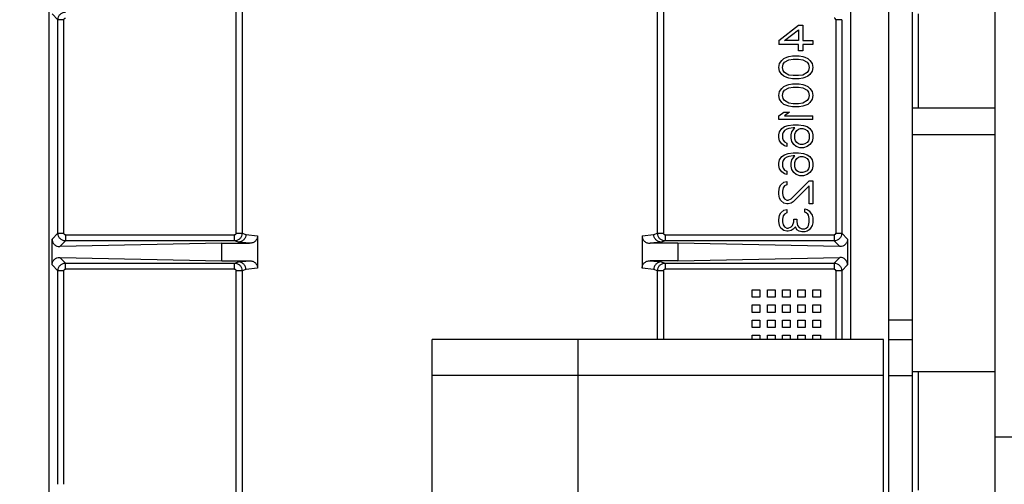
# Model space of a CAD drawing. Header units: inches. Extents: x 170 to 312, y 215 to 248.
# Tile 340 of 387: x 280.62 to 280.941, y 224.294 to 224.445. Entities that reach past the tile are written whole.
import ezdxf

# ---------------------------------------------------------------- set-up
doc = ezdxf.new("R2010")
doc.units = ezdxf.units.IN
doc.header["$LTSCALE"] = 0.25
doc.header["$MEASUREMENT"] = 0
doc.layers.add('ANNOTATIONS', color=1, linetype='Continuous')
doc.layers.add('STANDARD MOTOR RH', color=7, linetype='Continuous')
doc.styles.add('ARIAL', font='arial.ttf', dxfattribs={"height": 0.09375})
doc.dimstyles.new('STANDARD$0', dxfattribs={"dimtxt": 0.09375, "dimasz": 0.09375, "dimexe": 0.03125, "dimexo": 0.046875, "dimgap": 0.09, "dimtad": 0, "dimtih": 1, "dimtoh": 1, "dimdec": 4, "dimzin": 0, "dimdsep": 46, "dimtxsty": 'ARIAL', "dimcen": 0.09, "dimadec": 0, "dimazin": 0, "dimtfac": 1, "dimtdec": 4, "dimtofl": 0, "dimtmove": 0, "dimatfit": 1, "dimfxl": 1, "dimtolj": 1, "dimtzin": 0, "dimarcsym": 0})

# ---------------------------------------------------------------- blocks, each defined once
blk = doc.blocks.new('*D125')
at = {"layer": 'ANNOTATIONS', "color": 0, "lineweight": -2, "transparency": 16777216}
for p, q in [((280.03031, 223.6042), (280.03031, 225.20249)), ((281.1155, 224.46358), (281.1155, 225.20249)), ((280.12406, 225.17124), (280.2878, 225.17124)), ((281.02175, 225.17124), (280.85802, 225.17124))]:
    blk.add_line(p, q, dxfattribs=at)
at = {"layer": 'ANNOTATIONS', "color": 0, "transparency": 16777216}
for points in [[(280.12406, 225.18686), (280.12406, 225.15561), (280.03031, 225.17124)], [(281.02175, 225.18686), (281.02175, 225.15561), (281.1155, 225.17124)]]:
    blk.add_solid(points, dxfattribs=at)
at = {"layer": 'defpoints', "color": 0, "transparency": 16777216}
for p in [(280.03031, 225.17124), (281.1155, 224.4167), (280.03031, 223.55733)]:
    blk.add_point(p, dxfattribs=at)
at = {"layer": 'ANNOTATIONS', "color": 0, "transparency": 16777216, "insert": (280.57291, 225.17124), "char_height": 0.09375, "attachment_point": 5, "style": 'ARIAL'}
blk.add_mtext('\\A1;17 3/8"', dxfattribs=at)
blk = doc.blocks.new('*D126')
at = {"layer": 'ANNOTATIONS', "color": 0, "lineweight": -2, "transparency": 16777216}
for p, q in [((280.03031, 223.6042), (280.03031, 225.55417)), ((281.23025, 224.99394), (281.23025, 225.55417)), ((280.12406, 225.52292), (280.44919, 225.52292)), ((281.1365, 225.52292), (280.81138, 225.52292))]:
    blk.add_line(p, q, dxfattribs=at)
at = {"layer": 'ANNOTATIONS', "color": 0, "transparency": 16777216}
for points in [[(280.12406, 225.53855), (280.12406, 225.5073), (280.03031, 225.52292)], [(281.1365, 225.53855), (281.1365, 225.5073), (281.23025, 225.52292)]]:
    blk.add_solid(points, dxfattribs=at)
at = {"layer": 'defpoints', "color": 0, "transparency": 16777216}
for p in [(280.03031, 225.52292), (281.23025, 224.94706), (280.03031, 223.55733)]:
    blk.add_point(p, dxfattribs=at)
at = {"layer": 'ANNOTATIONS', "color": 0, "transparency": 16777216, "insert": (280.63028, 225.52292), "char_height": 0.09375, "attachment_point": 5, "style": 'ARIAL'}
blk.add_mtext('\\A1;20"', dxfattribs=at)

msp = doc.modelspace()

# ---------------------------------------------------------------- linework, layer by layer
at = {"layer": 'STANDARD MOTOR RH'}
for p, q in [((280.90303, 224.57898), (280.90303, 224.25986)), ((280.91084, 224.14327), (280.91084, 224.51962)), ((280.6299, 224.28434), (280.6299, 224.45532)), ((280.69271, 224.45351), (280.69271, 224.37591)), ((280.82791, 224.37591), (280.82791, 224.45351)), ((280.89072, 224.45532), (280.89072, 224.34139)), ((280.93761, 224.45435), (280.93761, 224.16929)), ((280.69075, 224.37591), (280.69074, 224.45298)), ((280.82988, 224.45298), (280.82987, 224.37591)), ((280.63279, 224.44547), (280.63093, 224.44734)), ((280.91275, 224.44737), (280.91275, 224.4167)), ((280.63279, 224.37591), (280.63279, 224.44547)), ((280.63476, 224.44547), (280.63279, 224.44547)), ((280.63476, 224.37591), (280.63476, 224.44547)), ((280.86735, 224.43867), (280.87371, 224.44365)), ((280.87371, 224.44365), (280.87512, 224.44365)), ((280.87512, 224.44365), (280.87512, 224.43867)), ((280.88782, 224.44547), (280.88586, 224.44547)), ((280.88586, 224.44547), (280.88586, 224.37591)), ((280.88782, 224.44547), (280.88782, 224.37591)), ((280.86923, 224.43867), (280.87371, 224.44219)), ((280.87371, 224.44219), (280.87371, 224.43867)), ((280.86735, 224.43867), (280.86735, 224.43742)), ((280.87371, 224.43742), (280.86735, 224.43742)), ((280.87371, 224.43867), (280.86923, 224.43867)), ((280.87371, 224.43534), (280.87371, 224.43742)), ((280.87512, 224.43867), (280.87842, 224.43867)), ((280.87512, 224.43742), (280.87512, 224.43534)), ((280.87842, 224.43742), (280.87512, 224.43742)), ((280.87842, 224.43867), (280.87842, 224.43742)), ((280.87512, 224.43534), (280.87371, 224.43534)), ((280.86735, 224.42995), (280.86758, 224.43119)), ((280.86758, 224.43119), (280.86829, 224.43223)), ((280.86829, 224.43223), (280.869, 224.43285)), ((280.86852, 224.42995), (280.86876, 224.43098)), ((280.86876, 224.43098), (280.86923, 224.43161)), ((280.869, 224.43285), (280.86994, 224.43327)), ((280.86923, 224.43161), (280.87065, 224.43244)), ((280.86994, 224.43327), (280.87065, 224.43348)), ((280.87065, 224.43348), (280.87182, 224.43368)), ((280.87065, 224.43244), (280.87206, 224.43264)), ((280.87182, 224.43368), (280.87394, 224.43368)), ((280.87206, 224.43264), (280.87371, 224.43264)), ((280.87371, 224.43264), (280.87512, 224.43244)), ((280.87394, 224.43368), (280.87512, 224.43348)), ((280.87512, 224.43348), (280.87583, 224.43327)), ((280.87512, 224.43244), (280.87653, 224.43161)), ((280.87583, 224.43327), (280.87677, 224.43285)), ((280.87653, 224.43161), (280.87701, 224.43098)), ((280.87677, 224.43285), (280.87748, 224.43223)), ((280.87701, 224.43098), (280.87724, 224.42995)), ((280.87748, 224.43223), (280.87818, 224.43119)), ((280.87818, 224.43119), (280.87842, 224.42995)), ((280.86758, 224.4287), (280.86735, 224.42995)), ((280.86829, 224.42766), (280.86758, 224.4287)), ((280.869, 224.42704), (280.86829, 224.42766)), ((280.86876, 224.42891), (280.86852, 224.42995)), ((280.86923, 224.42828), (280.86876, 224.42891)), ((280.87065, 224.42745), (280.86923, 224.42828)), ((280.87653, 224.42828), (280.87512, 224.42745)), ((280.87701, 224.42891), (280.87653, 224.42828)), ((280.87748, 224.42766), (280.87677, 224.42704)), ((280.87724, 224.42995), (280.87701, 224.42891)), ((280.87818, 224.4287), (280.87748, 224.42766)), ((280.87842, 224.42995), (280.87818, 224.4287)), ((280.86994, 224.42662), (280.869, 224.42704)), ((280.87065, 224.42642), (280.86994, 224.42662)), ((280.87206, 224.42725), (280.87065, 224.42745)), ((280.87182, 224.42621), (280.87065, 224.42642)), ((280.87065, 224.42434), (280.87182, 224.42455)), ((280.87394, 224.42621), (280.87182, 224.42621)), ((280.87182, 224.42455), (280.87394, 224.42455)), ((280.87371, 224.42725), (280.87206, 224.42725)), ((280.87512, 224.42745), (280.87371, 224.42725)), ((280.87512, 224.42642), (280.87394, 224.42621)), ((280.87394, 224.42455), (280.87512, 224.42434)), ((280.87583, 224.42662), (280.87512, 224.42642)), ((280.87677, 224.42704), (280.87583, 224.42662)), ((280.86735, 224.42081), (280.86758, 224.42206)), ((280.86758, 224.42206), (280.86829, 224.42309)), ((280.86829, 224.42309), (280.869, 224.42372)), ((280.86852, 224.42081), (280.86876, 224.42185)), ((280.86876, 224.42185), (280.86923, 224.42247)), ((280.869, 224.42372), (280.86994, 224.42413)), ((280.86923, 224.42247), (280.87065, 224.4233)), ((280.86994, 224.42413), (280.87065, 224.42434)), ((280.87065, 224.4233), (280.87206, 224.42351)), ((280.87206, 224.42351), (280.87371, 224.42351)), ((280.87371, 224.42351), (280.87512, 224.4233)), ((280.87512, 224.42434), (280.87583, 224.42413)), ((280.87512, 224.4233), (280.87653, 224.42247)), ((280.87583, 224.42413), (280.87677, 224.42372)), ((280.87653, 224.42247), (280.87701, 224.42185)), ((280.87677, 224.42372), (280.87748, 224.42309)), ((280.87701, 224.42185), (280.87724, 224.42081)), ((280.87748, 224.42309), (280.87818, 224.42206)), ((280.87818, 224.42206), (280.87842, 224.42081)), ((280.86758, 224.41956), (280.86735, 224.42081)), ((280.86829, 224.41853), (280.86758, 224.41956)), ((280.869, 224.4179), (280.86829, 224.41853)), ((280.86876, 224.41977), (280.86852, 224.42081)), ((280.86923, 224.41915), (280.86876, 224.41977)), ((280.87065, 224.41832), (280.86923, 224.41915)), ((280.87206, 224.41811), (280.87065, 224.41832)), ((280.87371, 224.41811), (280.87206, 224.41811)), ((280.87512, 224.41832), (280.87371, 224.41811)), ((280.87653, 224.41915), (280.87512, 224.41832)), ((280.87701, 224.41977), (280.87653, 224.41915)), ((280.87748, 224.41853), (280.87677, 224.4179)), ((280.87724, 224.42081), (280.87701, 224.41977)), ((280.87818, 224.41956), (280.87748, 224.41853)), ((280.87842, 224.42081), (280.87818, 224.41956)), ((280.86735, 224.41417), (280.869, 224.41541)), ((280.86994, 224.41749), (280.869, 224.4179)), ((280.869, 224.41541), (280.87088, 224.41541)), ((280.87088, 224.41541), (280.86923, 224.41417)), ((280.87065, 224.41728), (280.86994, 224.41749)), ((280.87182, 224.41707), (280.87065, 224.41728)), ((280.87394, 224.41707), (280.87182, 224.41707)), ((280.87512, 224.41728), (280.87394, 224.41707)), ((280.87583, 224.41749), (280.87512, 224.41728)), ((280.87677, 224.4179), (280.87583, 224.41749)), ((280.93761, 224.4167), (280.91084, 224.4167)), ((280.86735, 224.41292), (280.86735, 224.41417)), ((280.87842, 224.41292), (280.86735, 224.41292)), ((280.86923, 224.41417), (280.87842, 224.41417)), ((280.87842, 224.41292), (280.87842, 224.41417)), ((280.86735, 224.40794), (280.86758, 224.40898)), ((280.86758, 224.40898), (280.86829, 224.41001)), ((280.86829, 224.41001), (280.86923, 224.41064)), ((280.86876, 224.40877), (280.86852, 224.40815)), ((280.86923, 224.40939), (280.86876, 224.40877)), ((280.86923, 224.41064), (280.87041, 224.41105)), ((280.86994, 224.40981), (280.86923, 224.40939)), ((280.87065, 224.41001), (280.86994, 224.40981)), ((280.87041, 224.41105), (280.87206, 224.41126)), ((280.87206, 224.41022), (280.87065, 224.41001)), ((280.87135, 224.40794), (280.87159, 224.40898)), ((280.87159, 224.40898), (280.87253, 224.41022)), ((280.87206, 224.41126), (280.87371, 224.41126)), ((280.87253, 224.41022), (280.87206, 224.41022)), ((280.87253, 224.40815), (280.87277, 224.40877)), ((280.87277, 224.40877), (280.87324, 224.40939)), ((280.87324, 224.40939), (280.87371, 224.40981)), ((280.87371, 224.41126), (280.87536, 224.41105)), ((280.87371, 224.40981), (280.87441, 224.41001)), ((280.87441, 224.41001), (280.87512, 224.41001)), ((280.87512, 224.41001), (280.87583, 224.40981)), ((280.87536, 224.41105), (280.87653, 224.41064)), ((280.87583, 224.40981), (280.87653, 224.40939)), ((280.87653, 224.41064), (280.87748, 224.41001)), ((280.87653, 224.40939), (280.87701, 224.40877)), ((280.87701, 224.40877), (280.87724, 224.40815)), ((280.87748, 224.41001), (280.87818, 224.40898)), ((280.87818, 224.40898), (280.87842, 224.40794)), ((280.86735, 224.40711), (280.86735, 224.40794)), ((280.86758, 224.40607), (280.86735, 224.40711)), ((280.86829, 224.40503), (280.86758, 224.40607)), ((280.86852, 224.40815), (280.86852, 224.4069)), ((280.86852, 224.4069), (280.86876, 224.40628)), ((280.86876, 224.40628), (280.86923, 224.40565)), ((280.86923, 224.40565), (280.86994, 224.40524)), ((280.86994, 224.40524), (280.86994, 224.4042)), ((280.87135, 224.4069), (280.87135, 224.40794)), ((280.87159, 224.40586), (280.87135, 224.4069)), ((280.87229, 224.40482), (280.87159, 224.40586)), ((280.87253, 224.40669), (280.87253, 224.40815)), ((280.87277, 224.40607), (280.87253, 224.40669)), ((280.87324, 224.40545), (280.87277, 224.40607)), ((280.87371, 224.40503), (280.87324, 224.40545)), ((280.87653, 224.40545), (280.87583, 224.40503)), ((280.87701, 224.40607), (280.87653, 224.40545)), ((280.87724, 224.40669), (280.87701, 224.40607)), ((280.87724, 224.40815), (280.87724, 224.40669)), ((280.87818, 224.40586), (280.87748, 224.40482)), ((280.87842, 224.4069), (280.87818, 224.40586)), ((280.87842, 224.40794), (280.87842, 224.4069)), ((280.91084, 224.4081), (280.93761, 224.4081)), ((280.86923, 224.40441), (280.86829, 224.40503)), ((280.86994, 224.4042), (280.86923, 224.40441)), ((280.87041, 224.40192), (280.87206, 224.40213)), ((280.87206, 224.40213), (280.87371, 224.40213)), ((280.873, 224.4042), (280.87229, 224.40482)), ((280.87418, 224.40379), (280.873, 224.4042)), ((280.87441, 224.40482), (280.87371, 224.40503)), ((280.87371, 224.40213), (280.87536, 224.40192)), ((280.87536, 224.40379), (280.87418, 224.40379)), ((280.87512, 224.40482), (280.87441, 224.40482)), ((280.87583, 224.40503), (280.87512, 224.40482)), ((280.87653, 224.4042), (280.87536, 224.40379)), ((280.87748, 224.40482), (280.87653, 224.4042)), ((280.86735, 224.3988), (280.86758, 224.39984)), ((280.86735, 224.39797), (280.86735, 224.3988)), ((280.86758, 224.39984), (280.86829, 224.40088)), ((280.86829, 224.40088), (280.86923, 224.4015)), ((280.86876, 224.39963), (280.86852, 224.39901)), ((280.86852, 224.39901), (280.86852, 224.39777)), ((280.86923, 224.40026), (280.86876, 224.39963)), ((280.86923, 224.4015), (280.87041, 224.40192)), ((280.86994, 224.40067), (280.86923, 224.40026)), ((280.87065, 224.40088), (280.86994, 224.40067)), ((280.87206, 224.40109), (280.87065, 224.40088)), ((280.87135, 224.3988), (280.87159, 224.39984)), ((280.87135, 224.39777), (280.87135, 224.3988)), ((280.87159, 224.39984), (280.87253, 224.40109)), ((280.87253, 224.40109), (280.87206, 224.40109)), ((280.87253, 224.39901), (280.87277, 224.39963)), ((280.87253, 224.39756), (280.87253, 224.39901)), ((280.87277, 224.39963), (280.87324, 224.40026)), ((280.87324, 224.40026), (280.87371, 224.40067)), ((280.87371, 224.40067), (280.87441, 224.40088)), ((280.87441, 224.40088), (280.87512, 224.40088)), ((280.87512, 224.40088), (280.87583, 224.40067)), ((280.87536, 224.40192), (280.87653, 224.4015)), ((280.87583, 224.40067), (280.87653, 224.40026)), ((280.87653, 224.4015), (280.87748, 224.40088)), ((280.87653, 224.40026), (280.87701, 224.39963)), ((280.87701, 224.39963), (280.87724, 224.39901)), ((280.87724, 224.39901), (280.87724, 224.39756)), ((280.87748, 224.40088), (280.87818, 224.39984)), ((280.87818, 224.39984), (280.87842, 224.3988)), ((280.87842, 224.3988), (280.87842, 224.39777)), ((280.86758, 224.39693), (280.86735, 224.39797)), ((280.86829, 224.3959), (280.86758, 224.39693)), ((280.86923, 224.39527), (280.86829, 224.3959)), ((280.86852, 224.39777), (280.86876, 224.39714)), ((280.86876, 224.39714), (280.86923, 224.39652)), ((280.86923, 224.39652), (280.86994, 224.3961)), ((280.86994, 224.3961), (280.86994, 224.39507)), ((280.87159, 224.39673), (280.87135, 224.39777)), ((280.87229, 224.39569), (280.87159, 224.39673)), ((280.873, 224.39507), (280.87229, 224.39569)), ((280.87277, 224.39693), (280.87253, 224.39756)), ((280.87324, 224.39631), (280.87277, 224.39693)), ((280.87371, 224.3959), (280.87324, 224.39631)), ((280.87441, 224.39569), (280.87371, 224.3959)), ((280.87512, 224.39569), (280.87441, 224.39569)), ((280.87583, 224.3959), (280.87512, 224.39569)), ((280.87653, 224.39631), (280.87583, 224.3959)), ((280.87701, 224.39693), (280.87653, 224.39631)), ((280.87748, 224.39569), (280.87653, 224.39507)), ((280.87724, 224.39756), (280.87701, 224.39693)), ((280.87818, 224.39673), (280.87748, 224.39569)), ((280.87842, 224.39777), (280.87818, 224.39673)), ((280.86805, 224.39174), (280.869, 224.39257)), ((280.869, 224.39257), (280.86994, 224.39278)), ((280.86994, 224.39507), (280.86923, 224.39527)), ((280.86994, 224.39278), (280.86994, 224.39174)), ((280.87135, 224.38718), (280.87724, 224.39299)), ((280.87418, 224.39465), (280.873, 224.39507)), ((280.87536, 224.39465), (280.87418, 224.39465)), ((280.87653, 224.39507), (280.87536, 224.39465)), ((280.87724, 224.39299), (280.87842, 224.39299)), ((280.87842, 224.39299), (280.87842, 224.38552)), ((280.86735, 224.38946), (280.86758, 224.39091)), ((280.86735, 224.38863), (280.86735, 224.38946)), ((280.86758, 224.39091), (280.86805, 224.39174)), ((280.86876, 224.39071), (280.86852, 224.38967)), ((280.86852, 224.38967), (280.86852, 224.38884)), ((280.86923, 224.39133), (280.86876, 224.39071)), ((280.86994, 224.39174), (280.86923, 224.39133)), ((280.87724, 224.39133), (280.87206, 224.38614)), ((280.87724, 224.38552), (280.87724, 224.39133)), ((280.86758, 224.38738), (280.86735, 224.38863)), ((280.86805, 224.38655), (280.86758, 224.38738)), ((280.869, 224.38572), (280.86805, 224.38655)), ((280.86852, 224.38884), (280.86876, 224.3878)), ((280.86876, 224.3878), (280.86923, 224.38718)), ((280.86923, 224.38718), (280.86994, 224.38676)), ((280.86994, 224.38676), (280.87041, 224.38676)), ((280.87041, 224.38676), (280.87135, 224.38718)), ((280.87206, 224.38614), (280.87135, 224.38572)), ((280.86805, 224.38261), (280.869, 224.38344)), ((280.86994, 224.38552), (280.869, 224.38572)), ((280.869, 224.38344), (280.86994, 224.38365)), ((280.87041, 224.38552), (280.86994, 224.38552)), ((280.86994, 224.38365), (280.86994, 224.38261)), ((280.87135, 224.38572), (280.87041, 224.38552)), ((280.87583, 224.38385), (280.87653, 224.38365)), ((280.87583, 224.38282), (280.87583, 224.38385)), ((280.8763, 224.38261), (280.87583, 224.38282)), ((280.87653, 224.38365), (280.87724, 224.38323)), ((280.87842, 224.38552), (280.87724, 224.38552)), ((280.87724, 224.38323), (280.87771, 224.38261)), ((280.86735, 224.38033), (280.86758, 224.38178)), ((280.86735, 224.37991), (280.86735, 224.38033)), ((280.86758, 224.37846), (280.86735, 224.37991)), ((280.86758, 224.38178), (280.86805, 224.38261)), ((280.86876, 224.38157), (280.86852, 224.38053)), ((280.86852, 224.38053), (280.86852, 224.3797)), ((280.86852, 224.3797), (280.86876, 224.37866)), ((280.86923, 224.38219), (280.86876, 224.38157)), ((280.86994, 224.38261), (280.86923, 224.38219)), ((280.87182, 224.37846), (280.87229, 224.3797)), ((280.87229, 224.38053), (280.87324, 224.38053)), ((280.87229, 224.3797), (280.87229, 224.38053)), ((280.87324, 224.38053), (280.87324, 224.3797)), ((280.87324, 224.3797), (280.87347, 224.37846)), ((280.87677, 224.38219), (280.8763, 224.38261)), ((280.87701, 224.38178), (280.87677, 224.38219)), ((280.87724, 224.38074), (280.87701, 224.38178)), ((280.87724, 224.37949), (280.87724, 224.38074)), ((280.87771, 224.38261), (280.87818, 224.38178)), ((280.87818, 224.38178), (280.87842, 224.38095)), ((280.87842, 224.38095), (280.87842, 224.37929)), ((280.86805, 224.37763), (280.86758, 224.37846)), ((280.869, 224.3768), (280.86805, 224.37763)), ((280.86876, 224.37866), (280.86923, 224.37804)), ((280.86994, 224.37659), (280.869, 224.3768)), ((280.86923, 224.37804), (280.86994, 224.37763)), ((280.86994, 224.37763), (280.87041, 224.37763)), ((280.87041, 224.37659), (280.86994, 224.37659)), ((280.87041, 224.37763), (280.87135, 224.37804)), ((280.87135, 224.3768), (280.87041, 224.37659)), ((280.87135, 224.37804), (280.87182, 224.37846)), ((280.87206, 224.37721), (280.87135, 224.3768)), ((280.87277, 224.37804), (280.87206, 224.37721)), ((280.87324, 224.377), (280.87277, 224.37804)), ((280.87394, 224.37659), (280.87324, 224.377)), ((280.87347, 224.37846), (280.87394, 224.37783)), ((280.87394, 224.37783), (280.87489, 224.37742)), ((280.87489, 224.37638), (280.87394, 224.37659)), ((280.87489, 224.37742), (280.87583, 224.37742)), ((280.87583, 224.37638), (280.87489, 224.37638)), ((280.87583, 224.37742), (280.8763, 224.37763)), ((280.87653, 224.37659), (280.87583, 224.37638)), ((280.8763, 224.37763), (280.87677, 224.37804)), ((280.87724, 224.377), (280.87653, 224.37659)), ((280.87677, 224.37804), (280.87701, 224.37846)), ((280.87701, 224.37846), (280.87724, 224.37949)), ((280.87771, 224.37763), (280.87724, 224.377)), ((280.87818, 224.37846), (280.87771, 224.37763)), ((280.87842, 224.37929), (280.87818, 224.37846)), ((280.63089, 224.37401), (280.63279, 224.37591)), ((280.63089, 224.36565), (280.63089, 224.37401)), ((280.63279, 224.37591), (280.63476, 224.37591)), ((280.6334, 224.3716), (280.63525, 224.37345)), ((280.63525, 224.37542), (280.63525, 224.37345)), ((280.63525, 224.37542), (280.69026, 224.37542)), ((280.69026, 224.37345), (280.63525, 224.37345)), ((280.69026, 224.37345), (280.69026, 224.37542)), ((280.69156, 224.37308), (280.69026, 224.37345)), ((280.69075, 224.37591), (280.69271, 224.37591)), ((280.69271, 224.37591), (280.69397, 224.37554)), ((280.69397, 224.37554), (280.69777, 224.37509)), ((280.69777, 224.37509), (280.69777, 224.36457)), ((280.82285, 224.37509), (280.82665, 224.37554)), ((280.82285, 224.37509), (280.82285, 224.36457)), ((280.82665, 224.37554), (280.82791, 224.37591)), ((280.82791, 224.37591), (280.82987, 224.37591)), ((280.83036, 224.37345), (280.82906, 224.37308)), ((280.83036, 224.37542), (280.83036, 224.37345)), ((280.83036, 224.37542), (280.88537, 224.37542)), ((280.88537, 224.37345), (280.83036, 224.37345)), ((280.88537, 224.37345), (280.88722, 224.3716)), ((280.88586, 224.37591), (280.88782, 224.37591)), ((280.88782, 224.37591), (280.88973, 224.37401)), ((280.88973, 224.37401), (280.88973, 224.36565)), ((280.68614, 224.37266), (280.6334, 224.3716)), ((280.68614, 224.367), (280.68614, 224.37266)), ((280.68614, 224.37266), (280.69515, 224.37266)), ((280.69515, 224.37266), (280.69156, 224.37308)), ((280.82906, 224.37308), (280.82547, 224.37266)), ((280.83448, 224.37266), (280.82547, 224.37266)), ((280.83448, 224.37266), (280.83448, 224.367)), ((280.88722, 224.3716), (280.83448, 224.37266)), ((280.63525, 224.3662), (280.6334, 224.36806)), ((280.6334, 224.36806), (280.68614, 224.367)), ((280.68614, 224.367), (280.69515, 224.367)), ((280.69156, 224.36658), (280.69515, 224.367)), ((280.83448, 224.367), (280.82547, 224.367)), ((280.82547, 224.367), (280.82906, 224.36658)), ((280.83448, 224.367), (280.88722, 224.36806)), ((280.88722, 224.36806), (280.88537, 224.3662)), ((280.63279, 224.36375), (280.63089, 224.36565)), ((280.63279, 224.29419), (280.63279, 224.36375)), ((280.63476, 224.36375), (280.63279, 224.36375)), ((280.63476, 224.29419), (280.63476, 224.36375)), ((280.63525, 224.3662), (280.69026, 224.3662)), ((280.69026, 224.36424), (280.63525, 224.36424)), ((280.69026, 224.3662), (280.69156, 224.36658)), ((280.69026, 224.36424), (280.69026, 224.3662)), ((280.69074, 224.28667), (280.69075, 224.36375)), ((280.69271, 224.36375), (280.69075, 224.36375)), ((280.69397, 224.36412), (280.69271, 224.36375)), ((280.69271, 224.36375), (280.69271, 224.28615)), ((280.69777, 224.36457), (280.69397, 224.36412)), ((280.82665, 224.36412), (280.82285, 224.36457)), ((280.82791, 224.36375), (280.82665, 224.36412)), ((280.82987, 224.36375), (280.82791, 224.36375)), ((280.82791, 224.34139), (280.82791, 224.36375)), ((280.82906, 224.36658), (280.83036, 224.3662)), ((280.82987, 224.36375), (280.82987, 224.34139)), ((280.83036, 224.3662), (280.88537, 224.3662)), ((280.83036, 224.3662), (280.83036, 224.36424)), ((280.88537, 224.36424), (280.83036, 224.36424)), ((280.88782, 224.36375), (280.88586, 224.36375)), ((280.88586, 224.36375), (280.88586, 224.34139)), ((280.88973, 224.36565), (280.88782, 224.36375)), ((280.88782, 224.36375), (280.88782, 224.34139)), ((280.85873, 224.35753), (280.8612, 224.35753)), ((280.85873, 224.35507), (280.85873, 224.35753)), ((280.8612, 224.35753), (280.8612, 224.35507)), ((280.86366, 224.35753), (280.86612, 224.35753)), ((280.86366, 224.35507), (280.86366, 224.35753)), ((280.86612, 224.35753), (280.86612, 224.35507)), ((280.86858, 224.35753), (280.87104, 224.35753)), ((280.86858, 224.35507), (280.86858, 224.35753)), ((280.87104, 224.35753), (280.87104, 224.35507)), ((280.8735, 224.35753), (280.87596, 224.35753)), ((280.8735, 224.35507), (280.8735, 224.35753)), ((280.87596, 224.35753), (280.87596, 224.35507)), ((280.87842, 224.35507), (280.87842, 224.35753)), ((280.87842, 224.35753), (280.88088, 224.35753)), ((280.88088, 224.35753), (280.88088, 224.35507)), ((280.8612, 224.35507), (280.85873, 224.35507)), ((280.86612, 224.35507), (280.86366, 224.35507)), ((280.87104, 224.35507), (280.86858, 224.35507)), ((280.87596, 224.35507), (280.8735, 224.35507)), ((280.88088, 224.35507), (280.87842, 224.35507)), ((280.85873, 224.3526), (280.8612, 224.3526)), ((280.85873, 224.35014), (280.85873, 224.3526)), ((280.8612, 224.3526), (280.8612, 224.35014)), ((280.86366, 224.3526), (280.86612, 224.3526)), ((280.86366, 224.35014), (280.86366, 224.3526)), ((280.86612, 224.3526), (280.86612, 224.35014)), ((280.86858, 224.3526), (280.87104, 224.3526)), ((280.86858, 224.35014), (280.86858, 224.3526)), ((280.87104, 224.3526), (280.87104, 224.35014)), ((280.8735, 224.35014), (280.8735, 224.3526)), ((280.8735, 224.3526), (280.87596, 224.3526)), ((280.87596, 224.3526), (280.87596, 224.35014)), ((280.87842, 224.35014), (280.87842, 224.3526)), ((280.87842, 224.3526), (280.88088, 224.3526)), ((280.88088, 224.3526), (280.88088, 224.35014)), ((280.8612, 224.35014), (280.85873, 224.35014)), ((280.85873, 224.34768), (280.8612, 224.34768)), ((280.85873, 224.34522), (280.85873, 224.34768)), ((280.8612, 224.34768), (280.8612, 224.34522)), ((280.86612, 224.35014), (280.86366, 224.35014)), ((280.86366, 224.34768), (280.86612, 224.34768)), ((280.86366, 224.34522), (280.86366, 224.34768)), ((280.86612, 224.34768), (280.86612, 224.34522)), ((280.87104, 224.35014), (280.86858, 224.35014)), ((280.86858, 224.34768), (280.87104, 224.34768)), ((280.86858, 224.34522), (280.86858, 224.34768)), ((280.87104, 224.34768), (280.87104, 224.34522)), ((280.87596, 224.35014), (280.8735, 224.35014)), ((280.8735, 224.34768), (280.87596, 224.34768)), ((280.8735, 224.34522), (280.8735, 224.34768)), ((280.87596, 224.34768), (280.87596, 224.34522)), ((280.88088, 224.35014), (280.87842, 224.35014)), ((280.87842, 224.34768), (280.88088, 224.34768)), ((280.87842, 224.34522), (280.87842, 224.34768)), ((280.88088, 224.34768), (280.88088, 224.34522)), ((280.91084, 224.34764), (280.90303, 224.34764)), ((280.8612, 224.34522), (280.85873, 224.34522)), ((280.86612, 224.34522), (280.86366, 224.34522)), ((280.87104, 224.34522), (280.86858, 224.34522)), ((280.87596, 224.34522), (280.8735, 224.34522)), ((280.88088, 224.34522), (280.87842, 224.34522)), ((280.75462, 224.14327), (280.75462, 224.34139)), ((280.90137, 224.34139), (280.75462, 224.34139)), ((280.80212, 224.14327), (280.80212, 224.34139)), ((280.85873, 224.34276), (280.8612, 224.34276)), ((280.85873, 224.34139), (280.85873, 224.34276)), ((280.8612, 224.34276), (280.8612, 224.34139)), ((280.86366, 224.34276), (280.86612, 224.34276)), ((280.86366, 224.34139), (280.86366, 224.34276)), ((280.86612, 224.34276), (280.86612, 224.34139)), ((280.86858, 224.34139), (280.86858, 224.34276)), ((280.86858, 224.34276), (280.87104, 224.34276)), ((280.87104, 224.34276), (280.87104, 224.34139)), ((280.8735, 224.34276), (280.87596, 224.34276)), ((280.8735, 224.34139), (280.8735, 224.34276)), ((280.87596, 224.34276), (280.87596, 224.34139)), ((280.87842, 224.34276), (280.88088, 224.34276)), ((280.87842, 224.34139), (280.87842, 224.34276)), ((280.88088, 224.34276), (280.88088, 224.34139)), ((280.90137, 224.14327), (280.90137, 224.34139)), ((280.90303, 224.34139), (280.91084, 224.34139)), ((280.90137, 224.32967), (280.75462, 224.32967)), ((280.90303, 224.32967), (280.91084, 224.32967)), ((280.93761, 224.33077), (280.91084, 224.33077)), ((280.91275, 224.33077), (280.91275, 224.29229)), ((280.93761, 224.30962), (280.94355, 224.30962))]:
    msp.add_line(p, q, dxfattribs=at)
for points, knots in [([(280.63279, 224.44547), (280.63283, 224.4458), (280.63291, 224.44644), (280.63347, 224.44725), (280.63429, 224.44782), (280.63493, 224.4479), (280.63525, 224.44793)], [0, 0, 0, 0, 0.249909, 0.499877, 0.749906, 1, 1, 1, 1]), ([(280.63476, 224.44547), (280.63477, 224.44554), (280.63478, 224.44567), (280.6349, 224.44583), (280.63506, 224.44594), (280.63519, 224.44596), (280.63525, 224.44597)], [0, 0, 0, 0, 0.250753, 0.499876, 0.747621, 1, 1, 1, 1]), ([(280.88586, 224.44547), (280.88585, 224.44554), (280.88584, 224.44567), (280.88572, 224.44583), (280.88556, 224.44594), (280.88543, 224.44596), (280.88537, 224.44597)], [0, 0, 0, 0, 0.2523982, 0.5001262, 0.7492496, 1, 1, 1, 1]), ([(280.63089, 224.37401), (280.6309, 224.37385), (280.63091, 224.37353), (280.63106, 224.37307), (280.63129, 224.37264), (280.63172, 224.37214), (280.63243, 224.37168), (280.63307, 224.37163), (280.6334, 224.3716)], [0, 0, 0, 0, 0.11266, 0.2267591, 0.3487592, 0.4744925, 0.7313538, 1, 1, 1, 1]), ([(280.63525, 224.37345), (280.63493, 224.37349), (280.63429, 224.37357), (280.63347, 224.37413), (280.63291, 224.37495), (280.63283, 224.37559), (280.63279, 224.37591)], [0, 0, 0, 0, 0.249918, 0.499889, 0.749915, 1, 1, 1, 1]), ([(280.63525, 224.37542), (280.63519, 224.37543), (280.63506, 224.37544), (280.6349, 224.37556), (280.63478, 224.37572), (280.63477, 224.37585), (280.63476, 224.37591)], [0, 0, 0, 0, 0.2507531, 0.499876, 0.7476207, 1, 1, 1, 1]), ([(280.69271, 224.37591), (280.69268, 224.3756), (280.69261, 224.37497), (280.69206, 224.37415), (280.69138, 224.37369), (280.69075, 224.37348), (280.69042, 224.37346), (280.69026, 224.37345)], [0, 0, 0, 0, 0.2424222, 0.4896846, 0.7417757, 0.8702722, 1, 1, 1, 1]), ([(280.69075, 224.37591), (280.69074, 224.37585), (280.69073, 224.37572), (280.69061, 224.37556), (280.69045, 224.37544), (280.69032, 224.37543), (280.69026, 224.37542)], [0, 0, 0, 0, 0.250719, 0.499811, 0.747559, 1, 1, 1, 1]), ([(280.69397, 224.37554), (280.69394, 224.37523), (280.69388, 224.37476), (280.69358, 224.37419), (280.69327, 224.3738), (280.69289, 224.37348), (280.69233, 224.37317), (280.69186, 224.37312), (280.69156, 224.37308)], [0, 0, 0, 0, 0.239348, 0.368159, 0.499716, 0.631315, 0.760245, 1, 1, 1, 1]), ([(280.69777, 224.37509), (280.69776, 224.37494), (280.69774, 224.37463), (280.69754, 224.37402), (280.69707, 224.37335), (280.6962, 224.37277), (280.6955, 224.3727), (280.69515, 224.37266)], [0, 0, 0, 0, 0.117267, 0.234442, 0.47639, 0.732274, 1, 1, 1, 1]), ([(280.82285, 224.37509), (280.82286, 224.37494), (280.82288, 224.37463), (280.82307, 224.37402), (280.82355, 224.37335), (280.82442, 224.37277), (280.82512, 224.3727), (280.82547, 224.37266)], [0, 0, 0, 0, 0.1171, 0.234436, 0.476387, 0.732272, 1, 1, 1, 1]), ([(280.82906, 224.37308), (280.82876, 224.37312), (280.82829, 224.37317), (280.82773, 224.37348), (280.82735, 224.3738), (280.82704, 224.37419), (280.82673, 224.37476), (280.82668, 224.37523), (280.82665, 224.37554)], [0, 0, 0, 0, 0.239755, 0.368685, 0.500284, 0.631841, 0.760652, 1, 1, 1, 1]), ([(280.83036, 224.37345), (280.8302, 224.37346), (280.82987, 224.37348), (280.82924, 224.37369), (280.82856, 224.37415), (280.82801, 224.37497), (280.82794, 224.3756), (280.82791, 224.37591)], [0, 0, 0, 0, 0.129768, 0.258281, 0.510387, 0.75763, 1, 1, 1, 1]), ([(280.83036, 224.37542), (280.8303, 224.37543), (280.83017, 224.37544), (280.83001, 224.37556), (280.82989, 224.37572), (280.82988, 224.37585), (280.82987, 224.37591)], [0, 0, 0, 0, 0.250811, 0.499939, 0.747637, 1, 1, 1, 1]), ([(280.88782, 224.37591), (280.88779, 224.37559), (280.88771, 224.37495), (280.88714, 224.37413), (280.88633, 224.37357), (280.88569, 224.37349), (280.88537, 224.37345)], [0, 0, 0, 0, 0.250055, 0.500071, 0.750052, 1, 1, 1, 1]), ([(280.88586, 224.37591), (280.88585, 224.37585), (280.88584, 224.37572), (280.88572, 224.37556), (280.88556, 224.37544), (280.88543, 224.37543), (280.88537, 224.37542)], [0, 0, 0, 0, 0.25075, 0.499874, 0.747602, 1, 1, 1, 1]), ([(280.88973, 224.37401), (280.88972, 224.37385), (280.8897, 224.37353), (280.88956, 224.37307), (280.88933, 224.37264), (280.8889, 224.37214), (280.88819, 224.37168), (280.88755, 224.37163), (280.88722, 224.3716)], [0, 0, 0, 0, 0.111481, 0.226767, 0.347332, 0.474468, 0.731341, 1, 1, 1, 1]), ([(280.63089, 224.36565), (280.6309, 224.36581), (280.63091, 224.36612), (280.63106, 224.36658), (280.63129, 224.36702), (280.63172, 224.36752), (280.63243, 224.36798), (280.63307, 224.36803), (280.6334, 224.36806)], [0, 0, 0, 0, 0.111496, 0.226786, 0.347346, 0.474467, 0.731341, 1, 1, 1, 1]), ([(280.69515, 224.367), (280.6955, 224.36696), (280.6962, 224.36688), (280.69707, 224.36631), (280.69755, 224.36563), (280.69774, 224.36503), (280.69776, 224.36472), (280.69777, 224.36457)], [0, 0, 0, 0, 0.267728, 0.523613, 0.765564, 0.8829, 1, 1, 1, 1]), ([(280.82285, 224.36457), (280.82286, 224.36472), (280.82288, 224.36503), (280.82307, 224.36563), (280.82355, 224.36631), (280.82442, 224.36688), (280.82512, 224.36696), (280.82547, 224.367)], [0, 0, 0, 0, 0.117267, 0.234442, 0.47639, 0.732274, 1, 1, 1, 1]), ([(280.88973, 224.36565), (280.88972, 224.36581), (280.8897, 224.36613), (280.88956, 224.36659), (280.88933, 224.36702), (280.88889, 224.36752), (280.88819, 224.36798), (280.88755, 224.36803), (280.88722, 224.36806)], [0, 0, 0, 0, 0.112669, 0.226775, 0.348768, 0.474492, 0.731354, 1, 1, 1, 1]), ([(280.63279, 224.36375), (280.63283, 224.36407), (280.63291, 224.36471), (280.63347, 224.36552), (280.63429, 224.36609), (280.63493, 224.36617), (280.63525, 224.3662)], [0, 0, 0, 0, 0.2500638, 0.500083, 0.7500607, 1, 1, 1, 1]), ([(280.63476, 224.36375), (280.63477, 224.36381), (280.63478, 224.36394), (280.6349, 224.3641), (280.63506, 224.36422), (280.63519, 224.36423), (280.63525, 224.36424)], [0, 0, 0, 0, 0.25075, 0.499874, 0.747602, 1, 1, 1, 1]), ([(280.69026, 224.3662), (280.69042, 224.36619), (280.69075, 224.36617), (280.69138, 224.36597), (280.69206, 224.36551), (280.69261, 224.36469), (280.69268, 224.36406), (280.69271, 224.36375)], [0, 0, 0, 0, 0.129768, 0.258281, 0.510387, 0.75763, 1, 1, 1, 1]), ([(280.69026, 224.36424), (280.69032, 224.36423), (280.69045, 224.36422), (280.69061, 224.3641), (280.69073, 224.36394), (280.69074, 224.36381), (280.69075, 224.36375)], [0, 0, 0, 0, 0.250811, 0.499939, 0.747637, 1, 1, 1, 1]), ([(280.69397, 224.36412), (280.69394, 224.36442), (280.69388, 224.3649), (280.69358, 224.36547), (280.69327, 224.36586), (280.69288, 224.36618), (280.69232, 224.36649), (280.69186, 224.36654), (280.69156, 224.36658)], [0, 0, 0, 0, 0.239552, 0.368422, 0.5, 0.631578, 0.760448, 1, 1, 1, 1]), ([(280.82906, 224.36658), (280.82876, 224.36654), (280.82829, 224.36649), (280.82773, 224.36618), (280.82735, 224.36586), (280.82704, 224.36547), (280.82674, 224.3649), (280.82668, 224.36442), (280.82665, 224.36412)], [0, 0, 0, 0, 0.239552, 0.368422, 0.5, 0.631578, 0.760448, 1, 1, 1, 1]), ([(280.82791, 224.36375), (280.82794, 224.36406), (280.82801, 224.36469), (280.82856, 224.36551), (280.82924, 224.36597), (280.82987, 224.36617), (280.8302, 224.36619), (280.83036, 224.3662)], [0, 0, 0, 0, 0.24237, 0.489613, 0.741719, 0.870232, 1, 1, 1, 1]), ([(280.82987, 224.36375), (280.82988, 224.36381), (280.82989, 224.36394), (280.83001, 224.3641), (280.83017, 224.36422), (280.8303, 224.36423), (280.83036, 224.36424)], [0, 0, 0, 0, 0.250716, 0.499809, 0.74754, 1, 1, 1, 1]), ([(280.88537, 224.3662), (280.88569, 224.36617), (280.88633, 224.36609), (280.88714, 224.36552), (280.88771, 224.36471), (280.88779, 224.36407), (280.88782, 224.36375)], [0, 0, 0, 0, 0.249939, 0.499917, 0.749936, 1, 1, 1, 1]), ([(280.88537, 224.36424), (280.88543, 224.36423), (280.88556, 224.36422), (280.88572, 224.3641), (280.88584, 224.36394), (280.88585, 224.36381), (280.88586, 224.36375)], [0, 0, 0, 0, 0.25075, 0.499874, 0.747602, 1, 1, 1, 1])]:
    msp.add_open_spline(points, degree=3, knots=knots, dxfattribs=at)
for points in [[(280.88537, 224.37542), (280.88537, 224.37517), (280.88537, 224.37466), (280.88537, 224.37402), (280.88537, 224.37357), (280.88537, 224.37349), (280.88537, 224.37345)], [(280.63525, 224.36424), (280.63525, 224.36449), (280.63525, 224.36499), (280.63525, 224.36564), (280.63525, 224.36609), (280.63525, 224.36617), (280.63525, 224.3662)], [(280.88537, 224.3662), (280.88537, 224.36617), (280.88537, 224.36609), (280.88537, 224.36564), (280.88537, 224.36499), (280.88537, 224.36449), (280.88537, 224.36424)]]:
    msp.add_open_spline(points, degree=3, dxfattribs=at)

# ---------------------------------------------------------------- dimensions: what is measured, and where the dimension line sits
at = {"layer": 'ANNOTATIONS'}
for base, p1, text, picture, middle in [((280.03031, 225.52292), (281.23025, 224.94706), '20"', '*D126', (280.63028, 225.52292)), ((280.03031, 225.17124), (281.1155, 224.4167), '17 3/8"', '*D125', (280.57291, 225.17124))]:
    dim = msp.add_linear_dim(base=base, p1=p1, p2=(280.03031, 223.55733), text=text, dimstyle='STANDARD$0', dxfattribs=at)
    dim.commit()
    dim.dimension.update_dxf_attribs({"geometry": picture, "text_midpoint": middle, "dimtype": 160})

doc.saveas('drawing.dxf')
